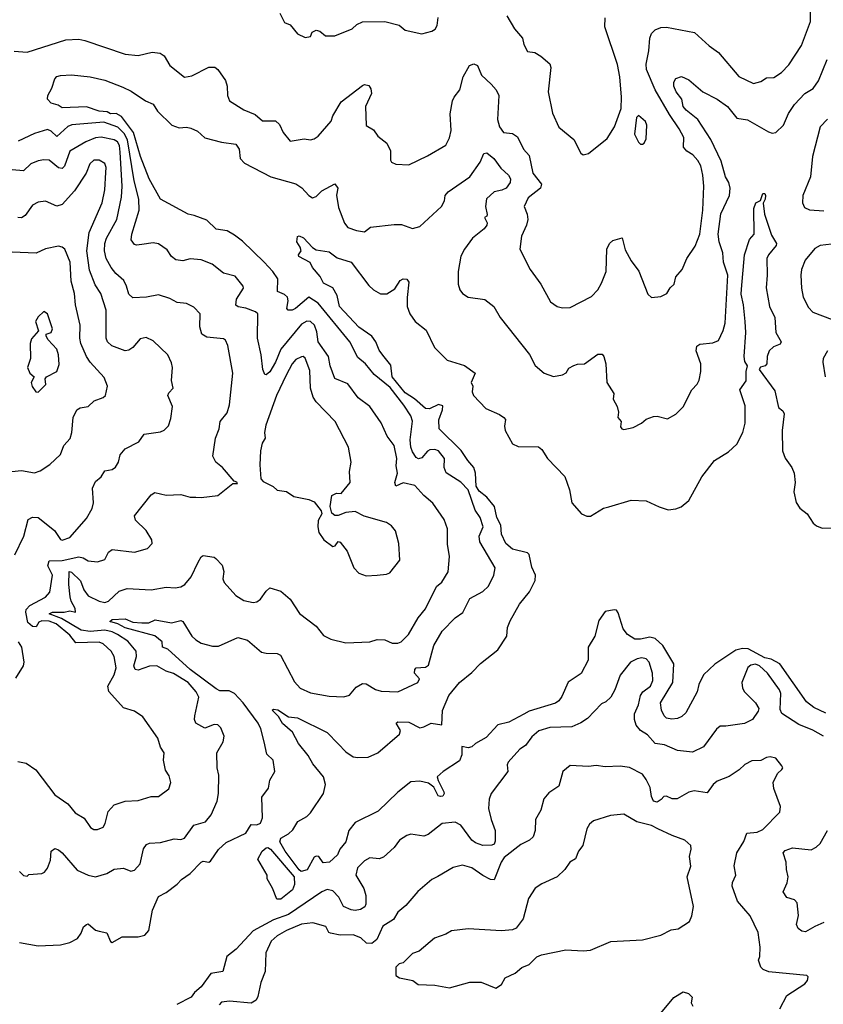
# Model space of a CAD drawing. Extents: x 1245515 to 1420776, y 606314 to 671314.
# Tile 372 of 385: x 1406435 to 1410771, y 645467 to 650784. Entities that reach past the tile are written whole.
import ezdxf

# ---------------------------------------------------------------- set-up
doc = ezdxf.new("R2010")
doc.units = 0

msp = doc.modelspace()

# ---------------------------------------------------------------- linework, layer by layer
at = {"layer": '0CON10XD'}
for points in [[(1407838.3, 650818.3), (1407865, 650768.8), (1407895, 650756.7), (1407935, 650707.5), (1407975, 650687.5), (1408005, 650692.5), (1408013.6, 650716.4), (1408035, 650727.5), (1408055, 650722.5), (1408085, 650697.5), (1408135, 650696.2), (1408228.8, 650735), (1408255, 650758), (1408285, 650772.5), (1408405, 650773.8), (1408482.5, 650755), (1408515, 650728), (1408605, 650707.5), (1408658.8, 650721.2), (1408677.8, 650732.2), (1408687.7, 650752.3), (1408694, 650796)], [(1408978.6, 650435), (1409006.7, 650405), (1409021.1, 650375), (1409012.7, 650245), (1409024.5, 650205), (1409045.5, 650175.5), (1409095, 650169.2), (1409121.3, 650151.3), (1409154.4, 650085), (1409185, 650051.2), (1409204.1, 649955), (1409251.5, 649895), (1409244.6, 649875), (1409178.9, 649821.1), (1409156.9, 649775), (1409173.6, 649733.6), (1409177.5, 649705), (1409170.5, 649675), (1409142.9, 649615), (1409134.3, 649545), (1409188.8, 649435), (1409246.6, 649356.6), (1409299.7, 649259.7), (1409335.8, 649235.8), (1409365, 649227.5), (1409405, 649229.2), (1409520.7, 649289.3), (1409555.4, 649324.6), (1409575, 649361.2), (1409600.6, 649425), (1409603.3, 649545), (1409617.5, 649575), (1409635, 649591.2), (1409686.1, 649606.1), (1409702, 649542), (1409735, 649482.5), (1409776.1, 649426.1), (1409825, 649302.5), (1409845, 649283.3), (1409895, 649290), (1409926.7, 649305), (1409944.4, 649335.6), (1409966.2, 649355), (1409976, 649395), (1410010, 649435), (1410035.8, 649494.2), (1410079.3, 649560.7), (1410104.5, 649625), (1410121.3, 649755), (1410127.3, 649885), (1410121.5, 649945), (1410111.1, 649995), (1410095, 650024.2), (1410067.8, 650055), (1410034.7, 650074.7), (1410017.5, 650095), (1410018.1, 650148.1), (1409993.9, 650193.9), (1409941.5, 650271.5), (1409864.7, 650405), (1409817.1, 650515), (1409816.1, 650543.9), (1409830, 650615), (1409835.4, 650685), (1409845, 650710), (1409865, 650729.2), (1409895, 650742.5), (1409925.6, 650744.4), (1410076.2, 650715), (1410155, 650643.1), (1410206.6, 650606.6), (1410315, 650477.5), (1410395, 650440), (1410435, 650450), (1410465, 650470.6), (1410505, 650472), (1410545, 650499.4), (1410585, 650540.6), (1410654.5, 650645), (1410701.5, 650775), (1410702.5, 650827.5)], [(1409064.4, 650805), (1409105, 650733.8), (1409147.5, 650685), (1409155, 650650), (1409175, 650612.5), (1409215, 650606.7), (1409247.3, 650587.3), (1409296.2, 650545), (1409301.2, 650525), (1409286.9, 650395), (1409309.7, 650279.7), (1409344.2, 650204.2), (1409425, 650137.5), (1409462.3, 650062.3), (1409475, 650053.8), (1409505, 650061.2), (1409605, 650142), (1409644.4, 650205), (1409681.4, 650305), (1409682.9, 650365), (1409673.8, 650475), (1409661.2, 650541.2), (1409593.3, 650745), (1409593.6, 650793.6)], [(1406405, 650613.8), (1406475, 650609.1), (1406685, 650675.8), (1406755, 650679.4), (1406787.7, 650672.3), (1407005, 650597.8), (1407075, 650590.9), (1407150.9, 650609.1), (1407193, 650603), (1407215, 650588.6), (1407245, 650535.7), (1407325, 650473.1), (1407365, 650480), (1407455, 650528.1), (1407487.5, 650527.5), (1407504.2, 650514.2), (1407545.3, 650455.3), (1407555.3, 650424.7), (1407555.9, 650375), (1407566.5, 650345), (1407645, 650297.3), (1407705, 650272.1), (1407745, 650238.2), (1407815, 650237.5), (1407837.2, 650217.2), (1407857.5, 650175), (1407895, 650128.8), (1407969.5, 650140.5), (1408005, 650135.8), (1408025, 650140.8), (1408045.4, 650154.6), (1408116, 650236), (1408125.7, 650265), (1408169.1, 650340.9), (1408285, 650429.2), (1408295, 650434), (1408319.2, 650429.2), (1408330.8, 650410.8), (1408334.4, 650385), (1408301.8, 650315), (1408305, 650212.5), (1408345, 650189.2), (1408367.1, 650155), (1408417, 650116.9), (1408436.2, 650075), (1408435.9, 650025.9), (1408441.2, 650015), (1408465, 650002.9), (1408535, 650000.8), (1408635, 650049.2), (1408735, 650106.7), (1408755, 650146.7), (1408763.3, 650185), (1408757.2, 650275), (1408771.3, 650345), (1408779.1, 650365), (1408810, 650405), (1408827.3, 650475), (1408862.8, 650537.2), (1408885, 650546.2), (1408905, 650536.7), (1408927.1, 650485), (1408978.6, 650435)], [(1407755, 646883.8), (1407736.2, 646955), (1407721.3, 646985), (1407641.4, 647095), (1407593.6, 647145), (1407565, 647160.8), (1407515, 647160), (1407495, 647170), (1407354.6, 647274.6), (1407235, 647384.6), (1407206.2, 647396.2), (1407204.7, 647425), (1407165, 647456.2), (1407005, 647499.8), (1406965, 647521.6), (1406921.5, 647535), (1406934.8, 647545.2), (1407005, 647549.4), (1407045, 647531.1), (1407095, 647526.7), (1407132.3, 647527.7), (1407165.9, 647544.1), (1407255, 647526.9), (1407305, 647540), (1407315, 647534.3), (1407364.6, 647455), (1407385.6, 647435), (1407415, 647418.2), (1407475, 647400.8), (1407508, 647402), (1407612.5, 647447.5), (1407665, 647434.4), (1407739.6, 647369.6), (1407765, 647363.1), (1407825, 647361.2), (1407842.7, 647352.7), (1407918.8, 647208.8), (1407948.8, 647175), (1408005, 647150), (1408105, 647131.9), (1408185, 647128), (1408215, 647136.7), (1408250.4, 647179.6), (1408285, 647199.6), (1408305, 647197.3), (1408355, 647167.3), (1408385, 647158.2), (1408475, 647154.4), (1408584, 647205), (1408593.1, 647225), (1408566.4, 647255), (1408566.9, 647275), (1408575.4, 647284.5), (1408625, 647288.2), (1408641, 647299), (1408669.1, 647405), (1408715, 647482.5), (1408785, 647553.8), (1408826.2, 647583.8), (1408865, 647657.8), (1408935, 647696.2), (1408965, 647725.8), (1408994.5, 647785), (1409001.4, 647825), (1408917.2, 647965), (1408914.7, 647995), (1408935.4, 648045), (1408920.4, 648095), (1408892.5, 648135), (1408855, 648245.6), (1408815, 648286.5), (1408736.5, 648336.5), (1408725.3, 648365), (1408726.8, 648415), (1408695, 648455.4), (1408675, 648463.4), (1408648.6, 648461.5), (1408635, 648454.4), (1408605, 648418.8), (1408586.9, 648413.1), (1408575, 648420), (1408555, 648450.5), (1408544.9, 648474.9), (1408541.7, 648515), (1408555.6, 648615.6), (1408545, 648644.4), (1408507.5, 648702.5), (1408435, 648798), (1408348.6, 648868.5), (1408300.4, 648925), (1408260, 648960), (1408217.5, 649045), (1408045, 649253.2), (1407995, 649285.5), (1407923.1, 649225), (1407905, 649215.5), (1407883.8, 649215), (1407877.5, 649225), (1407883.1, 649265), (1407879.6, 649285), (1407865, 649299.6), (1407825.5, 649315.5), (1407828.5, 649385), (1407800.8, 649425), (1407755, 649473.8), (1407637.2, 649587.3), (1407595, 649620), (1407555, 649642.9), (1407495, 649653.1), (1407445, 649701.9), (1407376.8, 649726.8), (1407345, 649734.4), (1407194.4, 649815), (1407134.6, 649925), (1407087.4, 650045), (1407048.5, 650175), (1406985, 650260.6), (1406955, 650277.5), (1406925, 650274.8), (1406906.7, 650286.7), (1406865, 650290.6), (1406795, 650313.8), (1406665, 650308.6), (1406642.5, 650322.5), (1406605, 650333.1), (1406584.6, 650354.6), (1406587.5, 650375), (1406609.2, 650415), (1406625.6, 650465), (1406635, 650476.7), (1406655, 650482.5), (1406715, 650486.2), (1406815, 650476.2), (1406895, 650457.9), (1406991.2, 650418.8), (1407037.7, 650397.7), (1407115, 650345.5), (1407155, 650328.5), (1407179.1, 650289.1), (1407256, 650215), (1407295, 650200), (1407335, 650203.6), (1407358.3, 650198.3), (1407395, 650181.4), (1407435, 650146.7), (1407525, 650123.2), (1407601.5, 650111.5), (1407619.5, 650085), (1407625.5, 650035), (1407649.2, 650009.2), (1407790, 649935), (1407925, 649897.5), (1407956.8, 649876.8), (1407995, 649834.4), (1408015, 649821.9), (1408035, 649829.4), (1408065, 649860.5), (1408135, 649898), (1408152, 649875), (1408144.5, 649835.5), (1408155, 649770), (1408187.5, 649685), (1408205, 649661.2), (1408252.5, 649645), (1408295, 649638), (1408327.3, 649662.7), (1408455, 649678.5), (1408495, 649677.5), (1408555, 649656.2), (1408595, 649666.7), (1408711.5, 649775), (1408726.7, 649805), (1408730.4, 649835), (1408747.1, 649855), (1408864.5, 649935), (1408920.5, 650015), (1408939.2, 650060.8), (1408955, 650064.2), (1408992.9, 650035), (1409031.9, 649981.9), (1409072.5, 649945), (1409083.1, 649925), (1409080.9, 649905), (1409060.6, 649875), (1409036.8, 649863.2), (1408995, 649854.1), (1408953.5, 649816.5), (1408949.2, 649775), (1408957.4, 649732.6), (1408955, 649722.5), (1408943.3, 649715), (1408956.9, 649686.9), (1408955.6, 649675), (1408942.2, 649655), (1408878.9, 649605), (1408834.5, 649545), (1408816.1, 649506.1), (1408801.9, 649425), (1408800.8, 649355), (1408810, 649325), (1408823.8, 649305), (1408855.8, 649285.8), (1408945, 649273.8), (1408993.8, 649235), (1409028, 649175), (1409186.3, 648976.3), (1409217, 648917), (1409265.5, 648875.5), (1409315, 648857.5), (1409365, 648867.1), (1409383.2, 648876.8), (1409397.8, 648902.2), (1409425, 648917.5), (1409445, 648924.4), (1409482.5, 648925), (1409555, 648978.1), (1409577.7, 648977.7), (1409588, 648965), (1409598, 648925), (1409604.2, 648825), (1409641.2, 648765), (1409637.5, 648735), (1409658.6, 648695), (1409665.7, 648665), (1409662, 648635), (1409681.2, 648615), (1409676.7, 648585), (1409684.2, 648574.2), (1409695, 648571.2), (1409745, 648582.5), (1409790, 648605), (1409815, 648626), (1409855, 648641.2), (1409875, 648643.8), (1409930.7, 648629.3), (1409975, 648653.3), (1410015, 648693.3), (1410062, 648785), (1410091.4, 648815), (1410102.4, 648837.6), (1410111.1, 648885), (1410110, 648925), (1410084.5, 648995), (1410088.6, 649021.4), (1410105, 649032.5), (1410175, 649039.4), (1410205, 649052.5), (1410231.9, 649105), (1410242.5, 649145), (1410255.6, 649405), (1410232.7, 649475), (1410228.4, 649525), (1410209, 649585), (1410203.3, 649625), (1410218.8, 649735), (1410264.7, 649835), (1410269.2, 649875), (1410262.2, 649905), (1410243.2, 649935), (1410220.6, 650020.6), (1410165, 650137.8), (1410093.9, 650245), (1410031.5, 650295), (1410015.3, 650315), (1410008.2, 650355), (1409977.9, 650395), (1409965.4, 650425), (1409965, 650446.7), (1409975, 650465.8), (1410006.6, 650476.6), (1410045, 650460), (1410121.2, 650395), (1410198.8, 650355), (1410255, 650315.6), (1410305, 650252.5), (1410362.6, 650242.6), (1410475, 650178.1), (1410495, 650171.9), (1410515, 650174.4), (1410556.7, 650215), (1410583.1, 650276.9), (1410615, 650325.8), (1410672, 650385), (1410717, 650413), (1410745.4, 650454.6), (1410791.9, 650568.1)], [(1406433.9, 646183.9), (1406455, 646162.5), (1406475, 646160), (1406485, 646167.5), (1406555, 646173.3), (1406569.5, 646180.5), (1406585, 646202.5), (1406601.2, 646245), (1406605.5, 646294.5), (1406625, 646309.4), (1406645, 646302.2), (1406665.3, 646285.3), (1406745, 646192.2), (1406803.9, 646163.9), (1406845, 646155.6), (1406905, 646173.3), (1406945, 646197.1), (1406995, 646201.9), (1407035, 646186.7), (1407055, 646190.8), (1407085.7, 646225), (1407103.1, 646306.9), (1407119.6, 646330.4), (1407135, 646337.1), (1407195, 646341.2), (1407268.7, 646361.3), (1407305, 646357.7), (1407325, 646363.8), (1407375, 646435.4), (1407437.6, 646452.4), (1407468.7, 646491.3), (1407500.4, 646565), (1407508.5, 646605), (1407509.4, 646705), (1407501.4, 646745), (1407498.6, 646825), (1407534, 646885), (1407538.8, 646915), (1407520, 646960), (1407505, 646976.2), (1407485, 646977.5), (1407435, 646958.1), (1407385, 646986.2), (1407377.8, 647005), (1407379.6, 647025), (1407402.7, 647125), (1407387.7, 647155), (1407345, 647204.1), (1407265, 647253.6), (1407225, 647266.2), (1407175, 647294.8), (1407135, 647294), (1407075, 647272.4), (1407058.1, 647275), (1407051.4, 647295), (1407065.8, 647345), (1407063.9, 647375), (1407019, 647429), (1406963.4, 647463.4), (1406935, 647478.8), (1406895, 647487.2), (1406815, 647480), (1406766.8, 647486.8), (1406661, 647551), (1406594.5, 647575), (1406612.5, 647585), (1406675, 647584.3), (1406705, 647591.2), (1406736.9, 647585), (1406735, 647603.8), (1406713.9, 647643.9), (1406708.2, 647668.2), (1406700.5, 647735), (1406702.5, 647805), (1406715, 647800.5), (1406763.7, 647753.7), (1406781, 647705), (1406805, 647672.4), (1406865, 647643.3), (1406895, 647637.3), (1406915.3, 647644.7), (1406971.9, 647698.1), (1407015, 647713.3), (1407145, 647704.5), (1407225, 647719.4), (1407275, 647716.4), (1407305, 647721.5), (1407325.5, 647735), (1407360.7, 647775), (1407397.9, 647855), (1407415, 647884), (1407425, 647890), (1407485, 647881.4), (1407494, 647875), (1407528.3, 647838.3), (1407537.3, 647805), (1407531.4, 647765), (1407538.8, 647745), (1407602, 647675), (1407645, 647648.5), (1407695, 647636.9), (1407715, 647640), (1407735.4, 647654.6), (1407765, 647697.5), (1407785, 647715.8), (1407845, 647698.9), (1407895.4, 647655.4), (1407945, 647576.9), (1408035, 647510), (1408075, 647458), (1408115, 647438.6), (1408195, 647420), (1408325, 647424.2), (1408365, 647438), (1408405, 647434.5), (1408445, 647418.2), (1408475, 647418.1), (1408493.8, 647425), (1408532.9, 647465), (1408585.4, 647554.6), (1408625, 647602), (1408685, 647722.5), (1408713.2, 647746.8), (1408747, 647803), (1408754.5, 647885), (1408742.8, 647952.8), (1408743.6, 648035), (1408726.2, 648085), (1408665, 648173.6), (1408615.5, 648215), (1408568.1, 648268.1), (1408505, 648283.7), (1408464.4, 648264.4), (1408460, 648285), (1408473.7, 648335), (1408466, 648375), (1408470.3, 648415), (1408455, 648484), (1408417.5, 648535), (1408385, 648607.5), (1408325, 648695.7), (1408262.4, 648742.4), (1408205, 648816.9), (1408135, 648845.8), (1408110, 648915), (1408101.5, 648965), (1408045.9, 649045), (1408038.1, 649098.1), (1408026, 649135), (1408005, 649153.9), (1407985, 649155.3), (1407955, 649139.3), (1407845, 649004.6), (1407815.6, 648934.4), (1407785, 648882.9), (1407765, 648866.2), (1407758.8, 648868.8), (1407746.9, 648895), (1407737.8, 648975), (1407717.8, 649065), (1407720, 649195), (1407706.9, 649206.9), (1407655, 649226.7), (1407615, 649232.7), (1407602.4, 649242.4), (1407605.9, 649274.1), (1407642.5, 649335), (1407642, 649345), (1407598.7, 649398.7), (1407535, 649414.4), (1407474.6, 649464.6), (1407415, 649486.4), (1407355, 649491.9), (1407315, 649481.1), (1407277.6, 649487.6), (1407254.6, 649504.6), (1407231.7, 649541.7), (1407183.8, 649573.8), (1407155, 649579.5), (1407095, 649569.5), (1407065.7, 649565.7), (1407055, 649570), (1407036.7, 649595), (1407039.6, 649625), (1407079.1, 649755), (1407078.5, 649815), (1407053.4, 649913.4), (1407016.4, 650135), (1406999.4, 650169.4), (1406965, 650204.1), (1406889.9, 650229.9), (1406715.9, 650215.9), (1406695, 650207.5), (1406635, 650153.6), (1406605, 650182.1), (1406585, 650190.8), (1406515, 650168.7), (1406427.4, 650127.4)], [(1409795, 650112.5), (1409805, 650117.5), (1409815, 650140), (1409820, 650215), (1409812.5, 650235), (1409775, 650266.7), (1409763.6, 650256.4), (1409752, 650165), (1409775, 650122.5), (1409785, 650112.5), (1409795, 650112.5)], [(1410793.3, 650246.7), (1410754.8, 650205), (1410712.7, 650045), (1410701.5, 649935), (1410661.2, 649835), (1410658.9, 649795), (1410670.2, 649770.2), (1410697.4, 649757.4), (1410775, 649751.8)], [(1406425, 646778), (1406469.7, 646769.7), (1406522.7, 646732.7), (1406625, 646598.8), (1406695, 646549.2), (1406735, 646500.8), (1406782.5, 646472.5), (1406817.5, 646422.5), (1406835, 646412), (1406855, 646411.2), (1406885, 646423.8), (1406897, 646443), (1406912.1, 646507.9), (1406945.8, 646544.2), (1407005, 646564.2), (1407075, 646568), (1407145, 646590), (1407185, 646589.2), (1407239.5, 646630.5), (1407250, 646665), (1407241.7, 646701.7), (1407221.5, 646731.5), (1407211.8, 646785), (1407214.5, 646825), (1407195.7, 646855), (1407181.4, 646905), (1407100, 647020), (1407055, 647050), (1406995, 647067.5), (1406917, 647157), (1406911.4, 647185), (1406945, 647245.8), (1406956.5, 647285), (1406944.7, 647344.7), (1406928.5, 647375), (1406885, 647414.6), (1406865, 647423.4), (1406739, 647419), (1406705, 647460.5), (1406631.5, 647521.5), (1406595, 647535.9), (1406555, 647538.7), (1406538.6, 647531.4), (1406523.7, 647506.3), (1406505, 647507.6), (1406479.5, 647529.5), (1406468.7, 647585), (1406471.1, 647598.9), (1406489.3, 647620.7), (1406574.4, 647665), (1406597.5, 647692.5), (1406612.5, 647785), (1406588, 647835), (1406595, 647861.3), (1406665.4, 647864.6), (1406754.4, 647884.4), (1406778.3, 647878.3), (1406805, 647861.2), (1406855, 647856), (1406895, 647869.2), (1406915, 647909.2), (1406935, 647923.3), (1407055, 647908.1), (1407125, 647929.2), (1407150.8, 647955), (1407147.5, 647975), (1407116.9, 648025), (1407060.9, 648080.9), (1407054.4, 648105), (1407145, 648218.8), (1407165, 648230.8), (1407225, 648215.7), (1407305, 648220.8), (1407355, 648206.2), (1407386.4, 648206.4), (1407415, 648203.3), (1407505, 648213.8), (1407585, 648280), (1407610, 648280), (1407607, 648287), (1407591.7, 648291.7), (1407529.2, 648365), (1407494.5, 648394.5), (1407477.3, 648427.3), (1407492.5, 648525), (1407510.9, 648575), (1407517.1, 648615), (1407555, 648661.2), (1407568.1, 648705), (1407585.5, 648875), (1407558.9, 649025), (1407545, 649054), (1407535, 649060), (1407445, 649069.4), (1407417.5, 649085), (1407407.5, 649125), (1407410, 649195), (1407375, 649231.4), (1407335, 649252), (1407285, 649256.9), (1407245, 649278.1), (1407185, 649297.5), (1407120, 649285), (1407045, 649282.5), (1407025, 649301.2), (1407012.1, 649345), (1406996.9, 649375), (1406953.4, 649413.4), (1406928.9, 649445), (1406901.8, 649495), (1406893.2, 649535), (1406895.3, 649575), (1406904.5, 649604.5), (1406960, 649705), (1406984.3, 649825.7), (1406988.4, 649885), (1406978.1, 650068.1), (1406973, 650105), (1406962.9, 650125), (1406945, 650135.6), (1406875, 650149.7), (1406845, 650145.8), (1406793.1, 650125), (1406706.6, 650073.4), (1406676.9, 649993.1), (1406665, 649980), (1406645, 649983.1), (1406595, 650024.5), (1406565, 650027.1), (1406535, 650022.1), (1406495.8, 650005), (1406455, 649967.1), (1406395, 649973.5)], [(1407251.2, 648631.2), (1407260, 648695), (1407235.5, 648755), (1407240.2, 648769.8), (1407263.1, 648795), (1407254.4, 648835), (1407259.5, 648905), (1407255, 648931.2), (1407234.3, 648974.3), (1407155, 649049.2), (1407117.9, 649067.9), (1407085, 649060), (1407045, 649013.1), (1407025, 648999.4), (1407005, 648995.6), (1406932.3, 649022.3), (1406910, 649045), (1406901.8, 649065), (1406901.3, 649215), (1406872.3, 649305), (1406841.8, 649351.8), (1406812.2, 649432.2), (1406797.5, 649535), (1406810.8, 649635), (1406879.8, 649795), (1406894.3, 649865), (1406900.8, 649959.2), (1406902.7, 649985), (1406895, 650007.8), (1406865, 650024.5), (1406835, 650024.6), (1406813.9, 650005), (1406794.6, 649955), (1406731, 649859), (1406665, 649786.7), (1406635, 649777.3), (1406575, 649803.3), (1406535, 649798.9), (1406505, 649782.5), (1406465, 649727.1), (1406445, 649713.3), (1406425, 649715.6)], [(1408395, 648972.5), (1408375, 648998.6), (1408356.8, 649045), (1408335.4, 649075), (1408265, 649123.9), (1408160.2, 649235), (1408147.5, 649295), (1408125.7, 649335.7), (1408075, 649361.3), (1408057.3, 649397.3), (1408014.5, 649445), (1408003.2, 649473.2), (1407941.2, 649505), (1407938.8, 649515), (1407953.8, 649535), (1407949.4, 649555), (1407931.5, 649585), (1407935, 649612.5), (1407943.3, 649616.7), (1407966.2, 649606.2), (1408015, 649554.5), (1408035, 649542), (1408105, 649531.2), (1408148.3, 649498.3), (1408223.3, 649475), (1408319, 649349), (1408345, 649324.5), (1408383, 649303.1), (1408415.8, 649304.2), (1408458.6, 649331.4), (1408488.8, 649375), (1408505, 649384), (1408525, 649383.3), (1408535.8, 649365.8), (1408525.4, 649284.6), (1408525.4, 649235), (1408540.8, 649195), (1408570, 649155), (1408627.7, 649107.7), (1408673.9, 649013.9), (1408742.5, 648945), (1408836.2, 648916.2), (1408893.3, 648875), (1408871.2, 648825), (1408880, 648805), (1408877.5, 648775), (1408884.2, 648755), (1408950, 648685), (1409025, 648651.2), (1409048, 648635), (1409055.7, 648625), (1409050.6, 648589.4), (1409055.6, 648565.6), (1409093.9, 648493.9), (1409125, 648479.2), (1409235, 648477.5), (1409253, 648463), (1409283.3, 648415), (1409376.4, 648316.4), (1409401.9, 648245), (1409413.8, 648175), (1409465.9, 648115.9), (1409495, 648103.8), (1409515, 648103.8), (1409585, 648146), (1409615, 648153.8), (1409735, 648189.1), (1409816.4, 648186.4), (1409885, 648154), (1409935, 648138), (1409975, 648142.5), (1410005, 648154), (1410045, 648188), (1410115.5, 648315), (1410185, 648404), (1410258.9, 648451.1), (1410305, 648491.4), (1410337.6, 648555), (1410350.5, 648605), (1410349.6, 648699.6), (1410320.6, 648785), (1410355, 648834), (1410355.3, 648884.7), (1410362, 648915), (1410347.8, 648937.8), (1410344.4, 648964.4), (1410352.6, 649095), (1410350.2, 649155), (1410340.9, 649245), (1410327.9, 649302), (1410329.3, 649329.3), (1410345.3, 649515), (1410372.7, 649597.3), (1410398.1, 649625), (1410396.7, 649765), (1410407.5, 649795), (1410433.3, 649806.7), (1410445, 649846), (1410455, 649845.8), (1410460, 649835), (1410458, 649815), (1410446.4, 649793.6), (1410454.4, 649734.4), (1410491.1, 649621.1), (1410519.2, 649575), (1410517.5, 649565), (1410475.6, 649515), (1410466.7, 649495), (1410469.1, 649405), (1410463.6, 649336.4), (1410480.4, 649235), (1410508.9, 649175), (1410514.7, 649094.7), (1410544, 649045), (1410537.9, 649032.1), (1410503, 649017), (1410480, 648995), (1410468.8, 648965), (1410467.5, 648925), (1410457.5, 648915), (1410431.9, 648908.1), (1410425.8, 648895), (1410510.3, 648780.3), (1410529.8, 648689.8), (1410552.2, 648672.2), (1410560.6, 648655), (1410548.9, 648565), (1410550.3, 648455), (1410565, 648415.7), (1410601.2, 648365), (1410613.8, 648335), (1410620, 648285), (1410611.9, 648235), (1410625, 648177.5), (1410645, 648146.2), (1410683.8, 648115), (1410716.2, 648065), (1410735, 648050), (1410765, 648038.9), (1410855, 648039.5)], [(1406305, 648335.8), (1406445, 648348.8), (1406515, 648337.5), (1406545, 648348.1), (1406597.6, 648382.4), (1406654.7, 648435.3), (1406674.4, 648485), (1406706.9, 648523.1), (1406717.5, 648555), (1406723.3, 648635), (1406743.6, 648676.4), (1406762.5, 648687.5), (1406804.2, 648695.8), (1406838, 648725), (1406886.1, 648743.9), (1406897.5, 648755), (1406909.4, 648805), (1406891.2, 648851.2), (1406815.9, 648935), (1406795.6, 648965), (1406764.7, 649035), (1406759.4, 649065), (1406761.2, 649135), (1406737.3, 649245), (1406731.9, 649305), (1406712.5, 649372.5), (1406708, 649475), (1406678.1, 649545), (1406665, 649555.6), (1406645, 649560.6), (1406575, 649546.5), (1406525, 649522.5), (1406395, 649528.6)], [(1410815, 649570.9), (1410755, 649564.4), (1410725, 649548.6), (1410674.3, 649485), (1410653.1, 649435), (1410650.6, 649405), (1410653.1, 649335), (1410661.9, 649285), (1410690.6, 649230.6), (1410714.7, 649204.7), (1410818.9, 649165)], [(1406535, 648773.3), (1406576.1, 648813.9), (1406573.3, 648845), (1406580, 648855), (1406635.8, 648885), (1406647.6, 648922.4), (1406645.5, 648975), (1406635.4, 649005), (1406589.5, 649055), (1406578.8, 649075), (1406577.5, 649085), (1406604.3, 649095.7), (1406611.9, 649115), (1406586.2, 649195), (1406565, 649207.5), (1406535, 649180), (1406520, 649155), (1406536.2, 649103.8), (1406498.8, 649061.2), (1406491.4, 649035), (1406494.3, 648955), (1406478, 648905), (1406490, 648875), (1406513.3, 648855), (1406498, 648825), (1406502.7, 648802.7), (1406522.5, 648775), (1406535, 648773.3)], [(1410793.3, 648995), (1410771.2, 648955), (1410769.2, 648935), (1410781.4, 648855)], [(1408305, 647781.4), (1408365, 647784.2), (1408415, 647789.2), (1408433, 647797), (1408486.2, 647865), (1408480.8, 647955), (1408463.6, 648023.6), (1408441.1, 648051.1), (1408415, 648068.1), (1408293.4, 648103.4), (1408245, 648128.8), (1408195, 648122.5), (1408153, 648107), (1408135, 648107.5), (1408119.3, 648119.3), (1408110, 648155), (1408120, 648215), (1408145, 648227.5), (1408170, 648225), (1408218, 648285), (1408214.1, 648344.1), (1408224, 648395), (1408210, 648475), (1408136.9, 648615), (1408035, 648720), (1408019.1, 648745), (1408003.8, 648795), (1408000.1, 648890.1), (1407975, 648955.6), (1407965, 648964.5), (1407955, 648963.6), (1407925, 648949.6), (1407905.2, 648924.8), (1407873.6, 648863.6), (1407820.3, 648755), (1407762.7, 648595), (1407756.4, 648555), (1407760, 648525), (1407742.9, 648497.1), (1407735.4, 648455), (1407730.6, 648380.6), (1407736.2, 648305), (1407749.5, 648289.5), (1407803.6, 648263.6), (1407825, 648243.3), (1407875, 648236), (1407915, 648208.8), (1407995, 648193.3), (1408025, 648180), (1408062.3, 648132.3), (1408066.2, 648115), (1408045, 648080), (1408044, 648045), (1408050, 648015), (1408077.1, 647975), (1408125, 647940), (1408137.5, 647942.5), (1408153, 647967), (1408165, 647963.3), (1408202.9, 647915), (1408239.1, 647825), (1408265, 647795.6), (1408305, 647781.4)], [(1410785, 647040), (1410720.4, 647070.4), (1410681, 647101), (1410536, 647306), (1410490.3, 647330.3), (1410455, 647337.7), (1410365, 647386.6), (1410335, 647389.1), (1410300.1, 647379.9), (1410185.8, 647304.2), (1410125, 647245.7), (1410099.2, 647195), (1410091.1, 647155), (1410029.3, 647040.7), (1410008.7, 647021.3), (1409985, 647010.3), (1409953.3, 647006.7), (1409925, 647012.5), (1409912.1, 647025), (1409898.7, 647055), (1409893.6, 647095), (1409959.4, 647205), (1409965, 647306.2), (1409905, 647403.9), (1409865, 647443.1), (1409835, 647450.6), (1409785, 647438.8), (1409755, 647439.5), (1409715.1, 647465), (1409691.6, 647495), (1409665, 647581.1), (1409655, 647595.4), (1409642, 647598), (1409595, 647588.9), (1409559.4, 647540.6), (1409538.2, 647455), (1409502.9, 647395), (1409502.9, 647325), (1409465, 647254.3), (1409395, 647207.5), (1409361.1, 647128.9), (1409345, 647105.6), (1409326.7, 647093.3), (1409185, 647049.5), (1409155, 647034.3), (1409075, 646990.9), (1409015, 646977.1), (1408952.8, 646907.2), (1408895, 646875.4), (1408875, 646856.9), (1408855, 646852.2), (1408820.3, 646859.7), (1408821.2, 646815), (1408808, 646782), (1408720.6, 646725), (1408688.6, 646695), (1408692.7, 646675), (1408723.2, 646615), (1408725.9, 646605), (1408718, 646592), (1408705, 646588.6), (1408693.2, 646593.2), (1408669.4, 646639.4), (1408641.7, 646661.7), (1408595, 646672.2), (1408545, 646668.9), (1408475, 646613.4), (1408370.1, 646509.9), (1408245, 646449.1), (1408211.2, 646405), (1408194.6, 646345), (1408162.7, 646305), (1408150, 646275), (1408106.7, 646235), (1408071.9, 646231.9), (1408049.2, 646265), (1408035, 646267.7), (1408025, 646261.5), (1407987.2, 646192.7), (1407954.8, 646184.8), (1407942.9, 646192.9), (1407868.3, 646295), (1407838.4, 646345), (1407844.8, 646365.2), (1407885, 646388), (1407909.8, 646410.2), (1407936.2, 646455), (1407985, 646480.9), (1408005, 646500.9), (1408073.8, 646605), (1408084.7, 646655), (1408074.6, 646695), (1408017.1, 646765), (1407991.3, 646811.3), (1407940, 646875), (1407907.3, 646937.3), (1407853.8, 646983.8), (1407831.6, 647021.6), (1407797.5, 647055), (1407805, 647061.4), (1407828.2, 647058.2), (1407885, 647018.8), (1407935, 647013.8), (1408095, 646935.6), (1408153.9, 646873.9), (1408195, 646830.5), (1408235, 646803.8), (1408259.1, 646799.1), (1408315, 646801.8), (1408367.5, 646825), (1408484.7, 646925.3), (1408490.4, 646945), (1408466.9, 646985), (1408475, 646992.2), (1408535, 646990), (1408595, 646960.9), (1408616, 646965), (1408655, 646985.6), (1408713.3, 646976.7), (1408716.3, 647053.7), (1408750.3, 647135), (1408807.7, 647205), (1408875, 647258.2), (1408921.8, 647308.2), (1409015, 647381.4), (1409063.3, 647455), (1409067.4, 647502.6), (1409081.2, 647538.8), (1409131.3, 647628.7), (1409186, 647694), (1409217.1, 647755), (1409218, 647785), (1409198.2, 647828.2), (1409185, 647895.3), (1409175, 647905.7), (1409095, 647924.3), (1409059.2, 647955), (1409035.5, 648005.5), (1409031, 648055), (1409009.4, 648095), (1408997.5, 648155), (1408955.9, 648205.9), (1408915, 648238.6), (1408897.9, 648265), (1408894.7, 648335), (1408886, 648366), (1408852.9, 648402.9), (1408817.1, 648457.1), (1408698.8, 648575), (1408696.4, 648623.6), (1408716.6, 648676.6), (1408718.1, 648698.1), (1408695, 648706), (1408646.7, 648683.3), (1408625, 648684.8), (1408566.1, 648736.1), (1408515, 648769.1), (1408444.2, 648855), (1408438, 648918), (1408395, 648972.5)], [(1406410, 647895), (1406457.8, 647995), (1406481.4, 648085), (1406505, 648097.9), (1406535, 648096.2), (1406623.3, 648025), (1406655, 647976.2), (1406665, 647974.3), (1406705, 647987.1), (1406795, 648090), (1406825.6, 648145), (1406833.5, 648175), (1406828.2, 648255), (1406845, 648290), (1406874.2, 648315), (1406895, 648347.5), (1406935, 648355.5), (1406953.1, 648366.9), (1406968.5, 648395), (1406976.9, 648435), (1407005, 648467.5), (1407077.5, 648505), (1407106.7, 648545), (1407195, 648559.2), (1407215, 648568), (1407239.1, 648590.9), (1407251.2, 648631.2)], [(1406415, 647227.5), (1406456.2, 647295), (1406458.8, 647315), (1406446.7, 647395), (1406428.8, 647425)], [(1410771.5, 646915), (1410715, 646946.8), (1410638.8, 646978.8), (1410547.9, 647037.9), (1410539.1, 647059.1), (1410542.9, 647145), (1410535.4, 647165), (1410470, 647255), (1410426.5, 647295), (1410405, 647303.8), (1410381.1, 647298.9), (1410363.3, 647286.7), (1410330.9, 647205), (1410335.4, 647175), (1410345.5, 647155), (1410406.2, 647095), (1410423.3, 647065), (1410420.7, 647049.3), (1410388.8, 647005), (1410346.6, 646983.4), (1410245, 646968.8), (1410215, 646970), (1410195, 646953.8), (1410125, 646856.9), (1410065, 646828.5), (1410016.7, 646835), (1409985, 646837.7), (1409915, 646869.1), (1409865, 646876), (1409822.8, 646922.8), (1409785, 646945.7), (1409762.2, 646975), (1409752.7, 647005), (1409752.5, 647035), (1409773.8, 647085), (1409785.3, 647135), (1409797.3, 647155), (1409839.6, 647185), (1409852.1, 647215), (1409850, 647255), (1409831.4, 647315), (1409815, 647332.9), (1409792.4, 647337.6), (1409766.8, 647333.2), (1409731.2, 647315), (1409674.5, 647245), (1409646.4, 647165), (1409625, 647125.8), (1409598.8, 647101.2), (1409575, 647089.4), (1409498.6, 647011.4), (1409463.3, 646986.7), (1409415, 646965.4), (1409295, 646961.4), (1409236.4, 646943.6), (1409198.6, 646911.4), (1409165, 646864.4), (1409133.3, 646845), (1409071.2, 646775), (1409065, 646760), (1409070, 646725), (1408980, 646605), (1408968.6, 646575), (1408964.5, 646525), (1408978.4, 646465), (1409000.9, 646405), (1409001.7, 646348.3), (1408995, 646332.9), (1408983, 646327), (1408934.6, 646324.7), (1408895, 646338.8), (1408875, 646353.2), (1408815.2, 646435.2), (1408785, 646450.9), (1408715, 646442.9), (1408638.9, 646385), (1408615.6, 646375.6), (1408545, 646385.8), (1408525, 646378.6), (1408485, 646354.3), (1408455.4, 646314.5), (1408398, 646262), (1408375, 646253.1), (1408325, 646258.8), (1408295, 646242.1), (1408258.5, 646205), (1408249.5, 646165), (1408292.4, 646092.4), (1408303.2, 646055), (1408302.7, 646007.3), (1408297.1, 645992.9), (1408275, 645979.4), (1408246.2, 645973.8), (1408223.2, 645976.8), (1408182.5, 645995), (1408156.9, 646045), (1408125, 646079.6), (1408095, 646088.1), (1408064.7, 646075), (1407885, 645951.7), (1407805, 645924.1), (1407695, 645863.4), (1407604.2, 645765), (1407552.5, 645725), (1407532, 645645), (1407466.7, 645633.2), (1407415, 645562), (1407378.6, 645531.4), (1407360, 645505), (1407284, 645466)], [(1406435, 645800.4), (1406535, 645782.9), (1406655, 645789.2), (1406705, 645800.5), (1406746.8, 645823.2), (1406767.9, 645852.1), (1406778.8, 645885), (1406795, 645898), (1406805, 645901.2), (1406845, 645867.5), (1406865, 645861.4), (1406905, 645853.8), (1406925, 645806), (1406935, 645801.5), (1406988.3, 645831.7), (1407075, 645831.4), (1407109.7, 645840.3), (1407131.4, 645865), (1407151.8, 645975), (1407185, 646050), (1407225, 646071.4), (1407285, 646115.7), (1407308.7, 646141.3), (1407355, 646173.8), (1407415, 646234.4), (1407425, 646240), (1407455, 646234.4), (1407465, 646240.8), (1407507.6, 646302.4), (1407548.8, 646341.2), (1407655, 646391.4), (1407685, 646438.6), (1407715, 646435.7), (1407735, 646445.8), (1407745.9, 646474.1), (1407742, 646585), (1407777.5, 646635), (1407785, 646677.5), (1407811.2, 646725), (1407802.9, 646785), (1407768.4, 646818.4), (1407755, 646883.8)], [(1410537, 645443.1), (1410574.4, 645515.6), (1410671.7, 645578.3), (1410686.7, 645595), (1410690, 645615), (1410683, 645623), (1410477.7, 645642.3), (1410447.5, 645655), (1410435, 645667.5), (1410422, 645705), (1410428.8, 645725), (1410430, 645775), (1410419.4, 645855), (1410376.7, 645945), (1410342.2, 645985), (1410307.8, 646025), (1410280, 646105), (1410280.8, 646125), (1410298.6, 646165), (1410290.9, 646215), (1410305.6, 646285), (1410343.1, 646346.9), (1410359.3, 646390.7), (1410415, 646397.7), (1410445, 646410.8), (1410536.2, 646505), (1410541.2, 646535), (1410505, 646632.5), (1410501.4, 646665), (1410525, 646713.3), (1410547.5, 646735), (1410552.5, 646745), (1410546.7, 646755), (1410515.5, 646795.5), (1410485, 646804.2), (1410465, 646800.8), (1410435, 646784.3), (1410385, 646781.4), (1410347.4, 646762.6), (1410316.9, 646733.1), (1410262.8, 646697.2), (1410197.8, 646672.2), (1410177.1, 646655), (1410145, 646609.4), (1410075, 646619.2), (1410045, 646612.5), (1409982.9, 646577.1), (1409955, 646576.8), (1409925, 646591.8), (1409911.4, 646588.6), (1409897.2, 646572.8), (1409875, 646559.1), (1409855, 646563.9), (1409845, 646588.8), (1409837.9, 646637.9), (1409815, 646682), (1409795, 646709.2), (1409725.9, 646745.9), (1409675, 646753.5), (1409595, 646749.4), (1409545, 646757.3), (1409505, 646751.9), (1409405, 646756.2), (1409365.6, 646724.4), (1409345, 646645.8), (1409290.8, 646609.2), (1409263.9, 646576.1), (1409247.1, 646515), (1409218.5, 646465), (1409217.5, 646405), (1409205, 646372), (1409186.9, 646353.1), (1409139.8, 646330.2), (1409049.1, 646260.9), (1409032.8, 646235), (1408995, 646140), (1408975, 646142.1), (1408933.7, 646163.7), (1408875, 646204.5), (1408825, 646218.9), (1408775, 646205.8), (1408691.7, 646158.3), (1408658.3, 646141.7), (1408583.3, 646076.7), (1408518.3, 646001.7), (1408476.4, 645965), (1408451.8, 645925), (1408395, 645890), (1408362.7, 645817.3), (1408335, 645795.7), (1408307, 645797), (1408275.4, 645825.4), (1408235, 645841.8), (1408165, 645840), (1408111.7, 645851.7), (1408104.2, 645855), (1408087.4, 645887.4), (1408017.4, 645907.4), (1407955, 645900), (1407875, 645865.7), (1407825, 645837.1), (1407791.7, 645808.3), (1407764.2, 645745.8), (1407759.1, 645645), (1407735.8, 645585), (1407720.9, 645509.1), (1407710.5, 645489.5), (1407685, 645472.9), (1407566.5, 645483.5), (1407525, 645479.4), (1407511.1, 645465)], [(1409005, 645553.8), (1409035, 645574.2), (1409055, 645609.4), (1409108.8, 645635), (1409145, 645665.7), (1409185, 645682.9), (1409225, 645724.2), (1409250, 645735), (1409382.3, 645762.3), (1409475, 645756.7), (1409515, 645760), (1409625, 645806.9), (1409795, 645816), (1409895, 645840.8), (1409951.3, 645868.7), (1409987.5, 645875), (1410048.8, 645915), (1410062.5, 645945), (1410071.4, 645995), (1410037.5, 646155), (1410056.8, 646213.2), (1410048.6, 646265), (1410059.2, 646305), (1410056, 646325), (1410023.5, 646353.5), (1409955, 646378.1), (1409878.8, 646415), (1409845, 646432.2), (1409765, 646453.3), (1409695, 646493.5), (1409623.6, 646486.4), (1409531.5, 646458.5), (1409509.5, 646440.5), (1409494.6, 646415.5), (1409473.8, 646325), (1409450.8, 646295), (1409435, 646253.3), (1409404.3, 646235.7), (1409376, 646195), (1409336, 646155), (1409251.8, 646118.2), (1409217.5, 646095), (1409181.5, 646038.5), (1409151.7, 645928.3), (1409115, 645879.2), (1409095, 645870), (1409035, 645864.4), (1408855, 645875.6), (1408765, 645864), (1408735, 645846.2), (1408673.3, 645825), (1408590, 645755), (1408555, 645742), (1408505, 645692), (1408483.3, 645685), (1408465, 645667.5), (1408465, 645622.5), (1408485, 645610), (1408555.8, 645595.8), (1408585, 645574), (1408675, 645570.6), (1408755, 645555.8), (1408865, 645586.9), (1408925, 645586.9), (1409005, 645553.8)], [(1410775, 645908.2), (1410725, 645888), (1410675, 645858.5), (1410655, 645862.2), (1410636.2, 645876.2), (1410627.4, 645897.4), (1410636.7, 645946.7), (1410629.5, 646015), (1410615, 646031.9), (1410575, 646044.5), (1410555.4, 646075), (1410576.7, 646123.3), (1410582.2, 646155), (1410572.7, 646195), (1410571.6, 646235), (1410554.5, 646285.5), (1410565, 646298.6), (1410605, 646311.5), (1410705, 646301.5), (1410732.5, 646315), (1410754.3, 646335), (1410794.3, 646405)], [(1407845, 646034.3), (1407822.5, 646035), (1407800, 646095), (1407770, 646145), (1407770, 646165), (1407720.7, 646250.7), (1407744.5, 646295), (1407765, 646312.9), (1407775, 646314.4), (1407787.9, 646305), (1407916.2, 646156.2), (1407918.9, 646115), (1407906.8, 646085), (1407845, 646034.3)], [(1409895, 645420), (1409965, 645504.3), (1410015, 645534.2), (1410043.3, 645525), (1410063.8, 645505), (1410059.2, 645475), (1410067.1, 645457.1)]]:
    msp.add_lwpolyline(points, dxfattribs=at)

doc.saveas('drawing.dxf')
